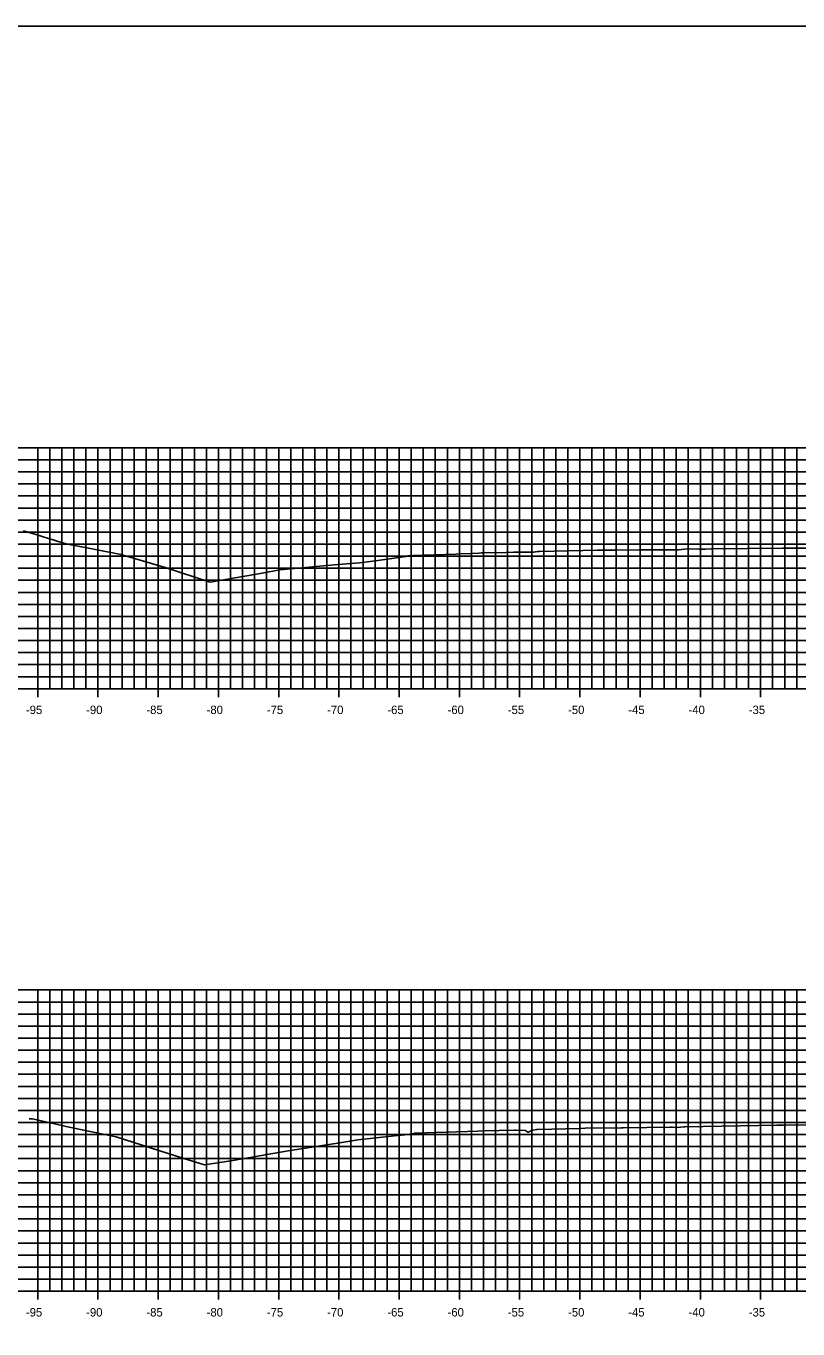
# Model space of a CAD drawing. Extents: x 674939 to 678919, y 750652 to 765176.
# Drawn here: x 678642.6 to 678706.6, y 753564.4 to 753672.6 of the extents above; entities that cross this region are included whole.
import ezdxf

# ---------------------------------------------------------------- set-up
doc = ezdxf.new("R2010")
doc.units = 0
for name, color, linetype in [('R_Axis', 7, 'Continuous'), ('R_Axis Annot', 7, 'Continuous'), ('R_Exist Surface', 7, 'Continuous'), ('R_Grid', 7, 'Continuous'), ('R_No Plot', 7, 'Continuous')]:
    doc.layers.add(name, color=color, linetype=linetype)

msp = doc.modelspace()

# ---------------------------------------------------------------- linework, layer by layer
at = {"layer": 'R_Axis'}
for p, q in [((678643.53, 753616.85), (678643.53, 753618.25)), ((678648.53, 753616.85), (678648.53, 753618.25)), ((678653.53, 753616.85), (678653.53, 753618.25)), ((678658.53, 753616.85), (678658.53, 753618.25)), ((678663.53, 753616.85), (678663.53, 753618.25)), ((678668.53, 753616.85), (678668.53, 753618.25)), ((678673.53, 753616.85), (678673.53, 753618.25)), ((678678.53, 753616.85), (678678.53, 753618.25)), ((678683.53, 753616.85), (678683.53, 753618.25)), ((678688.53, 753616.85), (678688.53, 753618.25)), ((678693.53, 753616.85), (678693.53, 753618.25)), ((678698.53, 753616.85), (678698.53, 753618.25)), ((678703.53, 753616.85), (678703.53, 753618.25)), ((678638.53, 753617.55), (678838.53, 753617.55)), ((678643.53, 753566.85), (678643.53, 753568.25)), ((678648.53, 753566.85), (678648.53, 753568.25)), ((678653.53, 753566.85), (678653.53, 753568.25)), ((678658.53, 753566.85), (678658.53, 753568.25)), ((678663.53, 753566.85), (678663.53, 753568.25)), ((678668.53, 753566.85), (678668.53, 753568.25)), ((678673.53, 753566.85), (678673.53, 753568.25)), ((678678.53, 753566.85), (678678.53, 753568.25)), ((678683.53, 753566.85), (678683.53, 753568.25)), ((678688.53, 753566.85), (678688.53, 753568.25)), ((678693.53, 753566.85), (678693.53, 753568.25)), ((678698.53, 753566.85), (678698.53, 753568.25)), ((678703.53, 753566.85), (678703.53, 753568.25)), ((678638.53, 753567.55), (678838.53, 753567.55))]:
    msp.add_line(p, q, dxfattribs=at)
at = {"layer": 'R_Exist Surface'}
for points in [[(678642.33, 753630.66), (678643.2, 753630.4), (678643.56, 753630.29), (678644.06, 753630.14), (678644.88, 753629.89), (678645.22, 753629.78), (678646.01, 753629.54), (678648.32, 753629.12), (678650.44, 753628.68), (678654.1, 753627.61), (678657.83, 753626.41), (678662.15, 753627.14), (678663.62, 753627.41), (678668.46, 753627.85), (678670.25, 753628), (678671.57, 753628.18), (678674.08, 753628.54), (678674.29, 753628.57), (678674.69, 753628.61), (678674.85, 753628.61), (678675.17, 753628.62), (678675.5, 753628.64), (678678.25, 753628.73), (678678.49, 753628.74), (678679.53, 753628.78), (678680.13, 753628.8), (678680.37, 753628.82), (678680.61, 753628.82), (678682.42, 753628.87), (678683.05, 753628.89), (678683.61, 753628.89), (678684.45, 753628.88), (678684.68, 753628.9), (678685, 753628.94), (678685.02, 753628.94), (678685.17, 753628.95), (678687.58, 753628.99), (678689.97, 753629.04), (678691.54, 753629.06), (678693.61, 753629.07), (678696.14, 753629.09), (678696.5, 753629.08), (678696.73, 753629.09), (678697.22, 753629.13), (678697.69, 753629.15), (678698.42, 753629.14), (678698.97, 753629.14), (678699.45, 753629.15), (678705.35, 753629.21), (678708.48, 753629.23)], [(678642.82, 753581.86), (678643.09, 753581.85), (678646.13, 753581.17), (678650.03, 753580.35), (678655.74, 753578.54), (678657.38, 753578.04), (678659.72, 753578.41), (678664.33, 753579.2), (678668.76, 753579.89), (678670.11, 753580.1), (678673.13, 753580.45), (678674.01, 753580.54), (678674.76, 753580.65), (678674.82, 753580.66), (678680.06, 753580.84), (678680.51, 753580.86), (678683.13, 753580.91), (678683.24, 753580.92), (678683.98, 753580.89), (678684.02, 753580.89), (678684.21, 753580.75), (678684.24, 753580.74), (678684.61, 753580.91), (678684.62, 753580.92), (678684.94, 753580.96), (678684.95, 753580.96), (678684.96, 753580.96), (678685.01, 753580.97), (678688.56, 753581.06), (678688.97, 753581.07), (678691.96, 753581.11), (678692.12, 753581.11), (678696.04, 753581.16), (678696.21, 753581.16), (678696.58, 753581.14), (678696.61, 753581.14), (678697.17, 753581.2), (678697.24, 753581.2), (678704.89, 753581.32), (678705.44, 753581.33), (678708.33, 753581.35)]]:
    msp.add_lwpolyline(points, dxfattribs=at)
at = {"layer": 'R_Grid'}
for p, q in [((678638.53, 753637.55), (678838.53, 753637.55)), ((678643.53, 753617.55), (678643.53, 753637.55)), ((678644.53, 753617.55), (678644.53, 753637.55)), ((678645.53, 753617.55), (678645.53, 753637.55)), ((678646.53, 753617.55), (678646.53, 753637.55)), ((678647.53, 753617.55), (678647.53, 753637.55)), ((678648.53, 753617.55), (678648.53, 753637.55)), ((678649.53, 753617.55), (678649.53, 753637.55)), ((678650.53, 753617.55), (678650.53, 753637.55)), ((678651.53, 753617.55), (678651.53, 753637.55)), ((678652.53, 753617.55), (678652.53, 753637.55)), ((678653.53, 753617.55), (678653.53, 753637.55)), ((678654.53, 753617.55), (678654.53, 753637.55)), ((678655.53, 753617.55), (678655.53, 753637.55)), ((678656.53, 753617.55), (678656.53, 753637.55)), ((678657.53, 753617.55), (678657.53, 753637.55)), ((678658.53, 753617.55), (678658.53, 753637.55)), ((678659.53, 753617.55), (678659.53, 753637.55)), ((678660.53, 753617.55), (678660.53, 753637.55)), ((678661.53, 753617.55), (678661.53, 753637.55)), ((678662.53, 753617.55), (678662.53, 753637.55)), ((678663.53, 753617.55), (678663.53, 753637.55)), ((678664.53, 753617.55), (678664.53, 753637.55)), ((678665.53, 753617.55), (678665.53, 753637.55)), ((678666.53, 753617.55), (678666.53, 753637.55)), ((678667.53, 753617.55), (678667.53, 753637.55)), ((678668.53, 753617.55), (678668.53, 753637.55)), ((678669.53, 753617.55), (678669.53, 753637.55)), ((678670.53, 753617.55), (678670.53, 753637.55)), ((678671.53, 753617.55), (678671.53, 753637.55)), ((678672.53, 753617.55), (678672.53, 753637.55)), ((678673.53, 753617.55), (678673.53, 753637.55)), ((678674.53, 753617.55), (678674.53, 753637.55)), ((678675.53, 753617.55), (678675.53, 753637.55)), ((678676.53, 753617.55), (678676.53, 753637.55)), ((678677.53, 753617.55), (678677.53, 753637.55)), ((678678.53, 753617.55), (678678.53, 753637.55)), ((678679.53, 753617.55), (678679.53, 753637.55)), ((678680.53, 753617.55), (678680.53, 753637.55)), ((678681.53, 753617.55), (678681.53, 753637.55)), ((678682.53, 753617.55), (678682.53, 753637.55)), ((678683.53, 753617.55), (678683.53, 753637.55)), ((678684.53, 753617.55), (678684.53, 753637.55)), ((678685.53, 753617.55), (678685.53, 753637.55)), ((678686.53, 753617.55), (678686.53, 753637.55)), ((678687.53, 753617.55), (678687.53, 753637.55)), ((678688.53, 753617.55), (678688.53, 753637.55)), ((678689.53, 753617.55), (678689.53, 753637.55)), ((678690.53, 753617.55), (678690.53, 753637.55)), ((678691.53, 753617.55), (678691.53, 753637.55)), ((678692.53, 753617.55), (678692.53, 753637.55)), ((678693.53, 753617.55), (678693.53, 753637.55)), ((678694.53, 753617.55), (678694.53, 753637.55)), ((678695.53, 753617.55), (678695.53, 753637.55)), ((678696.53, 753617.55), (678696.53, 753637.55)), ((678697.53, 753617.55), (678697.53, 753637.55)), ((678698.53, 753617.55), (678698.53, 753637.55)), ((678699.53, 753617.55), (678699.53, 753637.55)), ((678700.53, 753617.55), (678700.53, 753637.55)), ((678701.53, 753617.55), (678701.53, 753637.55)), ((678702.53, 753617.55), (678702.53, 753637.55)), ((678703.53, 753617.55), (678703.53, 753637.55)), ((678704.53, 753617.55), (678704.53, 753637.55)), ((678705.53, 753617.55), (678705.53, 753637.55)), ((678706.53, 753617.55), (678706.53, 753637.55)), ((678638.53, 753636.55), (678838.53, 753636.55)), ((678638.53, 753635.55), (678838.53, 753635.55)), ((678638.53, 753634.55), (678838.53, 753634.55)), ((678638.53, 753633.55), (678838.53, 753633.55)), ((678638.53, 753632.55), (678838.53, 753632.55)), ((678638.53, 753631.55), (678838.53, 753631.55)), ((678638.53, 753630.55), (678838.53, 753630.55)), ((678638.53, 753629.55), (678838.53, 753629.55)), ((678638.53, 753628.55), (678838.53, 753628.55)), ((678638.53, 753627.55), (678838.53, 753627.55)), ((678638.53, 753626.55), (678838.53, 753626.55)), ((678638.53, 753625.55), (678838.53, 753625.55)), ((678638.53, 753624.55), (678838.53, 753624.55)), ((678638.53, 753623.55), (678838.53, 753623.55)), ((678638.53, 753622.55), (678838.53, 753622.55)), ((678638.53, 753621.55), (678838.53, 753621.55)), ((678638.53, 753620.55), (678838.53, 753620.55)), ((678638.53, 753619.55), (678838.53, 753619.55)), ((678638.53, 753618.55), (678838.53, 753618.55)), ((678638.53, 753617.55), (678838.53, 753617.55)), ((678638.53, 753592.55), (678838.53, 753592.55)), ((678643.53, 753567.55), (678643.53, 753592.55)), ((678644.53, 753567.55), (678644.53, 753592.55)), ((678645.53, 753567.55), (678645.53, 753592.55)), ((678646.53, 753567.55), (678646.53, 753592.55)), ((678647.53, 753567.55), (678647.53, 753592.55)), ((678648.53, 753567.55), (678648.53, 753592.55)), ((678649.53, 753567.55), (678649.53, 753592.55)), ((678650.53, 753567.55), (678650.53, 753592.55)), ((678651.53, 753567.55), (678651.53, 753592.55)), ((678652.53, 753567.55), (678652.53, 753592.55)), ((678653.53, 753567.55), (678653.53, 753592.55)), ((678654.53, 753567.55), (678654.53, 753592.55)), ((678655.53, 753567.55), (678655.53, 753592.55)), ((678656.53, 753567.55), (678656.53, 753592.55)), ((678657.53, 753567.55), (678657.53, 753592.55)), ((678658.53, 753567.55), (678658.53, 753592.55)), ((678659.53, 753567.55), (678659.53, 753592.55)), ((678660.53, 753567.55), (678660.53, 753592.55)), ((678661.53, 753567.55), (678661.53, 753592.55)), ((678662.53, 753567.55), (678662.53, 753592.55)), ((678663.53, 753567.55), (678663.53, 753592.55)), ((678664.53, 753567.55), (678664.53, 753592.55)), ((678665.53, 753567.55), (678665.53, 753592.55)), ((678666.53, 753567.55), (678666.53, 753592.55)), ((678667.53, 753567.55), (678667.53, 753592.55)), ((678668.53, 753567.55), (678668.53, 753592.55)), ((678669.53, 753567.55), (678669.53, 753592.55)), ((678670.53, 753567.55), (678670.53, 753592.55)), ((678671.53, 753567.55), (678671.53, 753592.55)), ((678672.53, 753567.55), (678672.53, 753592.55)), ((678673.53, 753567.55), (678673.53, 753592.55)), ((678674.53, 753567.55), (678674.53, 753592.55)), ((678675.53, 753567.55), (678675.53, 753592.55)), ((678676.53, 753567.55), (678676.53, 753592.55)), ((678677.53, 753567.55), (678677.53, 753592.55)), ((678678.53, 753567.55), (678678.53, 753592.55)), ((678679.53, 753567.55), (678679.53, 753592.55)), ((678680.53, 753567.55), (678680.53, 753592.55)), ((678681.53, 753567.55), (678681.53, 753592.55)), ((678682.53, 753567.55), (678682.53, 753592.55)), ((678683.53, 753567.55), (678683.53, 753592.55)), ((678684.53, 753567.55), (678684.53, 753592.55)), ((678685.53, 753567.55), (678685.53, 753592.55)), ((678686.53, 753567.55), (678686.53, 753592.55)), ((678687.53, 753567.55), (678687.53, 753592.55)), ((678688.53, 753567.55), (678688.53, 753592.55)), ((678689.53, 753567.55), (678689.53, 753592.55)), ((678690.53, 753567.55), (678690.53, 753592.55)), ((678691.53, 753567.55), (678691.53, 753592.55)), ((678692.53, 753567.55), (678692.53, 753592.55)), ((678693.53, 753567.55), (678693.53, 753592.55)), ((678694.53, 753567.55), (678694.53, 753592.55)), ((678695.53, 753567.55), (678695.53, 753592.55)), ((678696.53, 753567.55), (678696.53, 753592.55)), ((678697.53, 753567.55), (678697.53, 753592.55)), ((678698.53, 753567.55), (678698.53, 753592.55)), ((678699.53, 753567.55), (678699.53, 753592.55)), ((678700.53, 753567.55), (678700.53, 753592.55)), ((678701.53, 753567.55), (678701.53, 753592.55)), ((678702.53, 753567.55), (678702.53, 753592.55)), ((678703.53, 753567.55), (678703.53, 753592.55)), ((678704.53, 753567.55), (678704.53, 753592.55)), ((678705.53, 753567.55), (678705.53, 753592.55)), ((678706.53, 753567.55), (678706.53, 753592.55)), ((678638.53, 753591.55), (678838.53, 753591.55)), ((678638.53, 753590.55), (678838.53, 753590.55)), ((678638.53, 753589.55), (678838.53, 753589.55)), ((678638.53, 753588.55), (678838.53, 753588.55)), ((678638.53, 753587.55), (678838.53, 753587.55)), ((678638.53, 753586.55), (678838.53, 753586.55)), ((678638.53, 753585.55), (678838.53, 753585.55)), ((678638.53, 753584.55), (678838.53, 753584.55)), ((678638.53, 753583.55), (678838.53, 753583.55)), ((678638.53, 753582.55), (678838.53, 753582.55)), ((678638.53, 753581.55), (678838.53, 753581.55)), ((678638.53, 753580.55), (678838.53, 753580.55)), ((678638.53, 753579.55), (678838.53, 753579.55)), ((678638.53, 753578.55), (678838.53, 753578.55)), ((678638.53, 753577.55), (678838.53, 753577.55)), ((678638.53, 753576.55), (678838.53, 753576.55)), ((678638.53, 753575.55), (678838.53, 753575.55)), ((678638.53, 753574.55), (678838.53, 753574.55)), ((678638.53, 753573.55), (678838.53, 753573.55)), ((678638.53, 753572.55), (678838.53, 753572.55)), ((678638.53, 753571.55), (678838.53, 753571.55)), ((678638.53, 753570.55), (678838.53, 753570.55)), ((678638.53, 753569.55), (678838.53, 753569.55)), ((678638.53, 753568.55), (678838.53, 753568.55)), ((678638.53, 753567.55), (678838.53, 753567.55))]:
    msp.add_line(p, q, dxfattribs=at)
at = {"layer": 'R_No Plot'}
msp.add_lwpolyline([(678578.53, 753452.55), (678918.53, 753452.55), (678918.53, 753672.55), (678578.53, 753672.55)], close=True, dxfattribs=at)

# ---------------------------------------------------------------- texts
at = {"layer": 'R_Axis Annot'}
for s, p in [('-95', (678642.55, 753615.45)), ('-90', (678647.55, 753615.45)), ('-85', (678652.55, 753615.45)), ('-80', (678657.55, 753615.45)), ('-75', (678662.55, 753615.45)), ('-70', (678667.55, 753615.45)), ('-65', (678672.55, 753615.45)), ('-60', (678677.55, 753615.45)), ('-55', (678682.55, 753615.45)), ('-50', (678687.55, 753615.45)), ('-45', (678692.55, 753615.45)), ('-40', (678697.55, 753615.45)), ('-35', (678702.55, 753615.45)), ('-95', (678642.55, 753565.45)), ('-90', (678647.55, 753565.45)), ('-85', (678652.55, 753565.45)), ('-80', (678657.55, 753565.45)), ('-75', (678662.55, 753565.45)), ('-70', (678667.55, 753565.45)), ('-65', (678672.55, 753565.45)), ('-60', (678677.55, 753565.45)), ('-55', (678682.55, 753565.45)), ('-50', (678687.55, 753565.45)), ('-45', (678692.55, 753565.45)), ('-40', (678697.55, 753565.45)), ('-35', (678702.55, 753565.45))]:
    msp.add_text(s, height=0.7, dxfattribs=at).set_placement(p)

doc.saveas('drawing.dxf')
